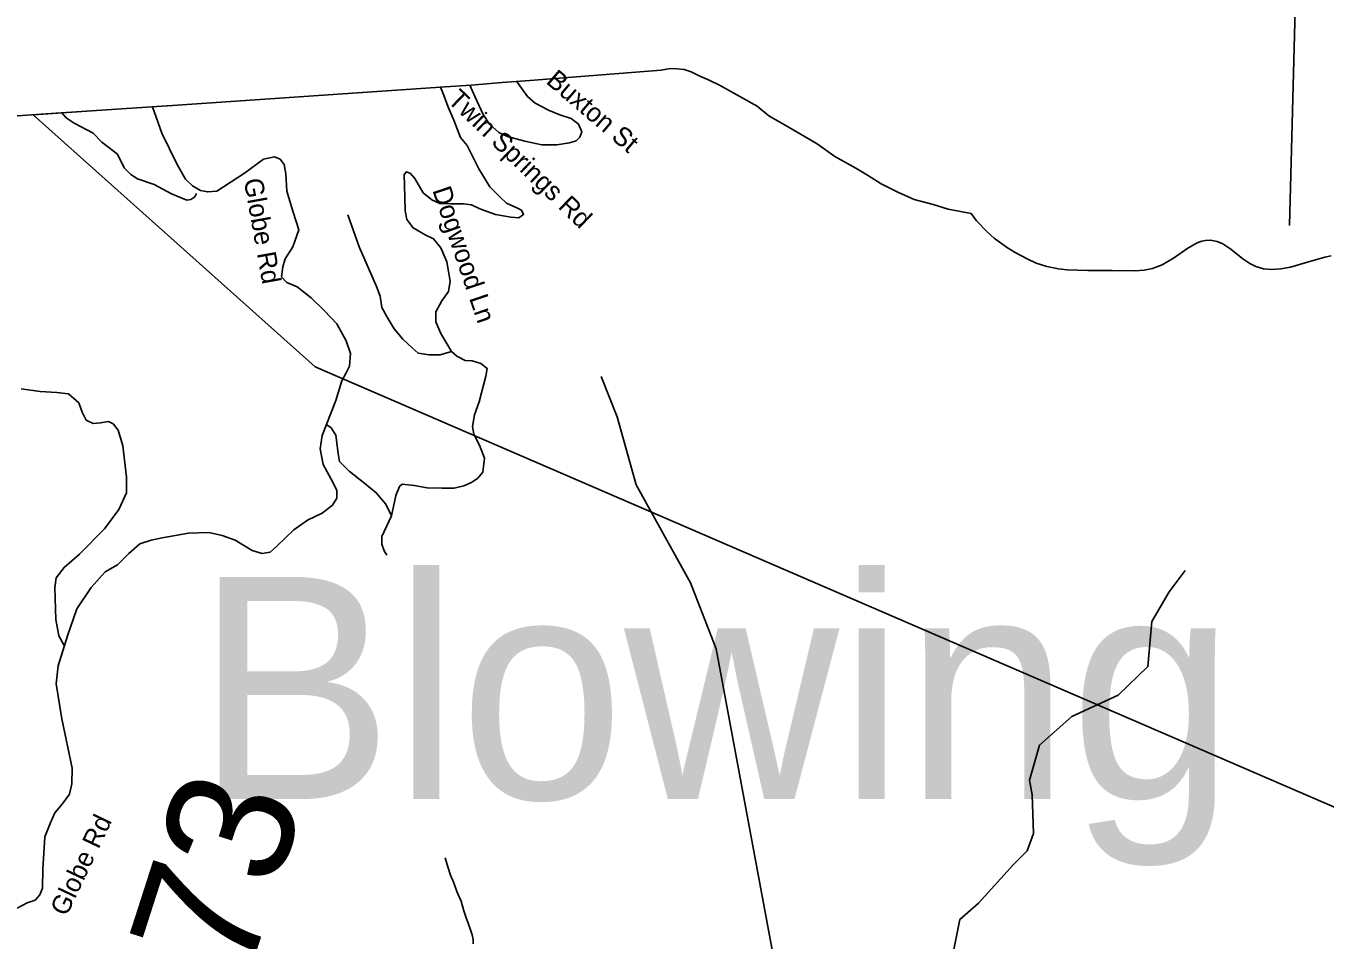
# Model space of a CAD drawing. Extents: x 1159738 to 1321356, y 736314 to 882035.
# Drawn here: x 1207471 to 1212621, y 870703 to 874325 of the extents above; entities that cross this region are included whole.
import ezdxf

# ---------------------------------------------------------------- set-up
doc = ezdxf.new("R2010")
doc.units = 0
for name, color, linetype in [('Exist Boundary Political City Limit New', 7, 'Continuous'), ('Exist Boundary Political CountyLine', 7, 'Continuous'), ('Exist Geographical Mountain Summit Label', 7, 'Continuous'), ('Exist Hydrographic Creek Single Shore', 7, 'Continuous'), ('Exist Hydrographic Misc Water Feature', 7, 'Continuous'), ('Exist Road Non-System Type 51', 7, 'Continuous'), ('Exist Road Non-System Type 51 Label', 7, 'Continuous'), ('Exist Road Secondary Mileage Hundredths English Label', 7, 'Continuous'), ('Exist Road Secondary Type 41 Attributed', 7, 'Continuous'), ('Exist Road Secondary Type 51 Label', 7, 'Continuous'), ('Map Preparation Boundary City Limit Buffer Line', 7, 'Continuous'), ('Map Preparation Longitude Latitude Lines', 7, 'Continuous')]:
    doc.layers.add(name, color=color, linetype=linetype)

msp = doc.modelspace()

# ---------------------------------------------------------------- linework, layer by layer
at = {"layer": 'Exist Boundary Political City Limit New'}
msp.add_line((1208618.1, 872973.5), (1207499.3, 873972.4), dxfattribs=at)
for points in [[(1207499.3, 873972.4), (1207750.9, 873989.7), (1208029.6, 874008.5), (1208032.2, 874008.7), (1209133.6, 874083.7), (1209236, 874090.7), (1209359.2, 874100.3), (1209469.1, 874108.9), (1209989.2, 874149.4), (1210025.4, 874155.9), (1210053.4, 874155.4), (1210081.3, 874151.6), (1210109, 874142.8), (1210142.5, 874125.8), (1210179.8, 874110.2), (1210221.2, 874090.6), (1210370, 874006.3), (1210416.5, 873968.4), (1210496.8, 873921.8), (1210608.3, 873857.1), (1210678.6, 873808.1), (1210760.7, 873761.4), (1210807.8, 873733.2), (1210862.3, 873699.3), (1210927.3, 873666.8), (1210992.2, 873637.7), (1211067.4, 873617.4), (1211126.9, 873599), (1211218.7, 873581.3), (1211239.8, 873552.9), (1211282.6, 873508.4), (1211310.2, 873483.5), (1211358.3, 873448.2), (1211393.1, 873426.7), (1211439.9, 873402.1), (1211476.3, 873384.8), (1211519.1, 873371.6), (1211564.6, 873362.4), (1211598.5, 873358.6), (1211680.6, 873356.4), (1211777.8, 873355.8), (1211868.7, 873353.9), (1211904.4, 873356.7), (1211937.5, 873364), (1211975.2, 873378.2), (1212020.5, 873404.4), (1212077.7, 873444.4), (1212114.4, 873465.5), (1212133.3, 873472.2), (1212147.5, 873475), (1212167.4, 873476.3), (1212194.4, 873470.6), (1212215.7, 873461.1), (1212247.5, 873440.3), (1212295.6, 873402.5), (1212323.2, 873383.5), (1212347.1, 873371.9), (1212378.1, 873361.8), (1212411.2, 873359.3), (1212445.6, 873362.1), (1212485.1, 873369.4), (1212542.3, 873386.1)], [(1212542.3, 873386.1), (1212620.6, 873409.1), (1212645.8, 873414.4)], [(1215963.2, 872476.1), (1215825.9, 872191.4), (1215414.7, 871535.6), (1215283, 871352.3), (1214939.2, 871252.6), (1214695, 871059.7), (1214328.8, 870995.4), (1213827.6, 870725.3), (1208618.1, 872973.5)]]:
    msp.add_lwpolyline(points, dxfattribs=at)
at = {"layer": 'Exist Boundary Political CountyLine'}
for points in [[(1206542.7, 873906.4), (1207531.8, 873974.6), (1207750.9, 873989.7), (1208029.6, 874008.5), (1208032.2, 874008.7), (1209133.6, 874083.7), (1209236, 874090.7), (1209359.2, 874100.3), (1209469.1, 874108.9), (1209989.2, 874149.4), (1210025.4, 874155.9), (1210053.4, 874155.4), (1210081.3, 874151.6), (1210109, 874142.8), (1210142.5, 874125.8), (1210179.8, 874110.2), (1210221.2, 874090.6), (1210370, 874006.3), (1210416.5, 873968.4), (1210496.8, 873921.8), (1210608.3, 873857.1), (1210678.6, 873808.1), (1210760.7, 873761.4), (1210807.8, 873733.2), (1210862.3, 873699.3), (1210927.3, 873666.8), (1210992.2, 873637.7), (1211067.4, 873617.4), (1211126.9, 873599), (1211218.7, 873581.3)], [(1211218.7, 873581.3), (1211239.8, 873552.9), (1211282.6, 873508.4), (1211310.2, 873483.5), (1211358.3, 873448.2), (1211393.1, 873426.7), (1211439.9, 873402.1), (1211476.3, 873384.8), (1211519.1, 873371.6), (1211564.6, 873362.4), (1211598.5, 873358.6), (1211680.6, 873356.4), (1211777.8, 873355.8), (1211868.7, 873353.9), (1211904.4, 873356.7), (1211937.5, 873364), (1211975.2, 873378.2), (1212020.5, 873404.4), (1212077.7, 873444.4), (1212114.4, 873465.5), (1212133.3, 873472.2), (1212147.5, 873475), (1212167.4, 873476.3), (1212194.4, 873470.6), (1212215.7, 873461.1), (1212247.5, 873440.3), (1212295.6, 873402.5), (1212323.2, 873383.5), (1212347.1, 873371.9), (1212378.1, 873361.8), (1212411.2, 873359.3), (1212445.6, 873362.1), (1212485.1, 873369.4), (1212542.3, 873386.1)], [(1212542.3, 873386.1), (1212620.6, 873409.1), (1212645.8, 873414.4)]]:
    msp.add_lwpolyline(points, dxfattribs=at)
at = {"layer": 'Exist Hydrographic Creek Single Shore'}
msp.add_lwpolyline([(1208740, 867260.3), (1208683, 867619.2), (1208755.1, 867801.6), (1208770.5, 868329.9), (1208844.1, 868773.2), (1208972.5, 868961), (1209187, 869186.2), (1209614.5, 869331.6), (1209876, 869496), (1210077.4, 869567.9), (1210265.1, 869637), (1210378.8, 869791.3), (1210447.1, 869931.1), (1210440, 870607.4), (1210338, 871154.4), (1210206.9, 871856.2), (1210106, 872117.6), (1209891, 872505.9), (1209815, 872776.6), (1209751.9, 872935.4)], dxfattribs=at)
at = {"layer": 'Exist Hydrographic Misc Water Feature'}
for points in [[(1210378.8, 869791.3), (1210477.5, 869895.1), (1210566.4, 869929.7), (1210640.5, 870033.5), (1210709.6, 870147.1), (1210749.2, 870206.4), (1210813.4, 870275.6), (1210971.4, 870374.4), (1211080, 870493), (1211149.2, 870666), (1211173.9, 870784.6), (1211247.9, 870848.8), (1211386.2, 871002), (1211440.5, 871056.4), (1211465.2, 871125.6), (1211460.3, 871278.8), (1211450.3, 871337), (1211489.8, 871475.4), (1211618.2, 871589), (1211800.9, 871673), (1211919.5, 871786.7), (1211934.3, 871964.6), (1212003.4, 872083.2), (1212067.6, 872167.2)], [(1209132.8, 871029), (1209143.7, 870992.7), (1209154.8, 870960.4), (1209168.1, 870930), (1209179.1, 870895.6), (1209196.1, 870857.1), (1209207.1, 870818.8), (1209216.3, 870790.6), (1209223.8, 870770.4), (1209233.1, 870744), (1209240.6, 870723.8), (1209244.1, 870705.7), (1209243.6, 870687.7)]]:
    msp.add_lwpolyline(points, dxfattribs=at)
at = {"layer": 'Exist Road Non-System Type 51'}
for points in [[(1209230.3, 874090.3), (1209251.9, 874042.1), (1209283.2, 873974.2), (1209309.3, 873935.9), (1209345.8, 873902.8), (1209380.6, 873887.2), (1209448.4, 873868), (1209516.2, 873854.1), (1209575.4, 873854.1), (1209625.8, 873861.1), (1209651.9, 873869.8), (1209667.5, 873883.7), (1209674.5, 873904.6), (1209662.3, 873935.9), (1209632.8, 873958.5), (1209587.5, 873972.5), (1209542.3, 873991.6), (1209490.2, 874019.4), (1209458.9, 874045.5), (1209429.3, 874087.3), (1209417.6, 874104.9)], [(1209158.8, 873035.4), (1209115.3, 873106.8), (1209096.2, 873152), (1209096.2, 873192.1), (1209120.5, 873235.6), (1209146.6, 873272.1), (1209153.6, 873313.9), (1209139.6, 873390.5), (1209115.3, 873446.2), (1209087.5, 873481), (1209054.4, 873496.6), (1209005.7, 873524.5), (1208981.4, 873557.5), (1208974.4, 873592.3), (1208972.7, 873646.3), (1208971, 873736.8), (1208979.7, 873746.7), (1208995.3, 873739.7), (1209012.7, 873720.6), (1209045.8, 873663.2), (1209080.5, 873635.3), (1209111.8, 873621.4), (1209155.3, 873619.6), (1209205.7, 873619.6), (1209237, 873616.2), (1209270.1, 873600.5), (1209332.7, 873577.9), (1209393.6, 873567.4), (1209424.9, 873564), (1209444, 873577.9), (1209435.3, 873595.3), (1209419.6, 873602.2), (1209376.2, 873623.1), (1209351.8, 873645.7), (1209310.1, 873687.5), (1209266.6, 873758.9), (1209219.7, 873851.1), (1209193.6, 873882.4), (1209167.5, 873952), (1209146.6, 874000.8), (1209124, 874059.9), (1209114.8, 874082.4)], [(1208147.5, 873661.2), (1208140.5, 873647.3), (1208124.9, 873636.9), (1208109.2, 873635.1), (1208048.3, 873659.5), (1207978.8, 873696.1), (1207912.7, 873718.7), (1207886.6, 873736.1), (1207860.5, 873762.2), (1207834.4, 873816.1), (1207771.8, 873864.9), (1207737.1, 873899.7), (1207662.3, 873939.7), (1207631, 873960.6), (1207613.5, 873980.2)], [(1208746.6, 873576.7), (1208791.8, 873449.6), (1208861.4, 873293), (1208875.3, 873254.7), (1208882.3, 873209.5), (1208903.1, 873171.2), (1208931, 873124.2), (1208965.7, 873084.2), (1209002.3, 873049.4), (1209026.6, 873028.5), (1209070.1, 873021.5), (1209113.6, 873021.5), (1209158.8, 873035.4)], [(1209158.8, 873035.4), (1209179.5, 873016.7), (1209212.5, 872999.3), (1209240.3, 872997.5), (1209275.1, 872987.1), (1209299.5, 872967.9), (1209294.3, 872936.6), (1209268.2, 872835.7), (1209249, 872783.5), (1209242.1, 872738.2), (1209247.3, 872707.6), (1209269.9, 872664.1), (1209289, 872611.9), (1209282.1, 872556.2), (1209262.9, 872533.6), (1209236.9, 872516.2), (1209207.3, 872502.2), (1209169, 872493.5), (1209120.3, 872493.5), (1209061.2, 872495.3), (1209010.8, 872504), (1208962.1, 872509.2), (1208951.7, 872500.5), (1208937.7, 872464), (1208920.4, 872383.9), (1208882.1, 872302.1), (1208882.4, 872271.7), (1208891.1, 872245.6), (1208901.5, 872228.2)], [(1207622.6, 871869.8), (1207601.7, 871908.1), (1207589.6, 871972.5), (1207586.1, 872099.5), (1207591.3, 872137.8), (1207622.6, 872179.6), (1207683.5, 872231.8), (1207782.6, 872332.7), (1207840, 872409.3), (1207869.5, 872475.4), (1207869.5, 872536.3), (1207855.6, 872661.6), (1207836.7, 872723.2), (1207817.5, 872747.6), (1207798.4, 872758), (1207767.1, 872752.8), (1207737.5, 872749.3), (1207709.7, 872763.2), (1207694.1, 872794.5), (1207680.2, 872831.1), (1207640.2, 872867.6), (1207593.2, 872872.9), (1207527.1, 872876.3), (1207452.3, 872886.8)], [(1208920.4, 872383.9), (1208898.1, 872430.1), (1208859.8, 872475.3), (1208814.6, 872511.8), (1208752, 872560.6), (1208713.7, 872598.9), (1208708.5, 872630.2), (1208699.8, 872703.3), (1208680.7, 872732.9), (1208659.8, 872746.8)]]:
    msp.add_lwpolyline(points, dxfattribs=at)
at = {"layer": 'Exist Road Secondary Type 41 Attributed'}
for points in [[(1207973.1, 874004.7), (1208010, 873899.5), (1208070, 873775.8), (1208103.7, 873717.6), (1208131.8, 873691.4), (1208163.7, 873672.6), (1208191.8, 873667), (1208227.4, 873670.7), (1208338, 873742), (1208412.9, 873796.4), (1208456, 873805.8), (1208478.5, 873796.4), (1208495.4, 873775.8), (1208501, 873738.3), (1208504.8, 873670.7), (1208531, 873586.3), (1208553.5, 873516.9), (1208529.1, 873449.4), (1208499.1, 873402.5), (1208489.8, 873370.6), (1208484.2, 873331.3), (1208504.8, 873308.7), (1208545.8, 873291.2), (1208602, 873248.1), (1208654.5, 873195.5), (1208703.2, 873144.9), (1208740.7, 873077.4), (1208757.5, 873026.7), (1208753.8, 872976.1), (1208740.1, 872949.7)], [(1208740.1, 872949.7), (1208723.8, 872918), (1208699.4, 872841.1), (1208645.1, 872702.3), (1208637.6, 872649.7), (1208648.9, 872587.3), (1208680.8, 872529.2), (1208703.3, 872486), (1208703.3, 872454.1), (1208686.4, 872426), (1208645.2, 872394.1), (1208587.1, 872366), (1208532.7, 872328.5), (1208467.1, 872264.7), (1208439.7, 872240.4), (1208407.8, 872234.7), (1208368.4, 872246), (1208301, 872287.3), (1208248.5, 872306), (1208196, 872317.3), (1208115.5, 872315.4), (1208010.5, 872296.6), (1207967.4, 872287.3), (1207922.4, 872272.3), (1207879.3, 872234.7), (1207834.4, 872189.7), (1207785.6, 872161.6), (1207729.4, 872099.7), (1207673.4, 872014.6), (1207635.9, 871907.7), (1207598.5, 871789.5), (1207591, 871718.2), (1207613.5, 871579.4), (1207654.7, 871383.8), (1207652.8, 871321.9)], [(1207652.8, 871321.9), (1207643.4, 871280.6), (1207615.3, 871241.2), (1207585.3, 871207.5), (1207566.6, 871164.3), (1207546, 871111.8), (1207538.5, 870984.3), (1207537.2, 870908.2), (1207525.9, 870882), (1207507.2, 870861.3), (1207475.3, 870850.1), (1207436, 870829.5)]]:
    msp.add_lwpolyline(points, dxfattribs=at)
at = {"layer": 'Map Preparation Boundary City Limit Buffer Line'}
msp.add_line((1208618.1, 872973.5), (1207499.3, 873972.4), dxfattribs=at)
for points in [[(1207499.3, 873972.4), (1207750.9, 873989.7), (1208029.6, 874008.5), (1208032.2, 874008.7), (1209133.6, 874083.7), (1209236, 874090.7), (1209359.2, 874100.3), (1209469.1, 874108.9), (1209989.2, 874149.4), (1210025.4, 874155.9), (1210053.4, 874155.4), (1210081.3, 874151.6), (1210109, 874142.8), (1210142.5, 874125.8), (1210179.8, 874110.2), (1210221.2, 874090.6), (1210370, 874006.3), (1210416.5, 873968.4), (1210496.8, 873921.8), (1210608.3, 873857.1), (1210678.6, 873808.1), (1210760.7, 873761.4), (1210807.8, 873733.2), (1210862.3, 873699.3), (1210927.3, 873666.8), (1210992.2, 873637.7), (1211067.4, 873617.4), (1211126.9, 873599), (1211218.7, 873581.3), (1211239.8, 873552.9), (1211282.6, 873508.4), (1211310.2, 873483.5), (1211358.3, 873448.2), (1211393.1, 873426.7), (1211439.9, 873402.1), (1211476.3, 873384.8), (1211519.1, 873371.6), (1211564.6, 873362.4), (1211598.5, 873358.6), (1211680.6, 873356.4), (1211777.8, 873355.8), (1211868.7, 873353.9), (1211904.4, 873356.7), (1211937.5, 873364), (1211975.2, 873378.2), (1212020.5, 873404.4), (1212077.7, 873444.4), (1212114.4, 873465.5), (1212133.3, 873472.2), (1212147.5, 873475), (1212167.4, 873476.3), (1212194.4, 873470.6), (1212215.7, 873461.1), (1212247.5, 873440.3), (1212295.6, 873402.5), (1212323.2, 873383.5), (1212347.1, 873371.9), (1212378.1, 873361.8), (1212411.2, 873359.3), (1212445.6, 873362.1), (1212485.1, 873369.4), (1212542.3, 873386.1)], [(1212542.3, 873386.1), (1212620.6, 873409.1), (1212645.8, 873414.4)], [(1215963.2, 872476.1), (1215825.9, 872191.4), (1215414.7, 871535.6), (1215283, 871352.3), (1214939.2, 871252.6), (1214695, 871059.7), (1214328.8, 870995.4), (1213827.6, 870725.3), (1208618.1, 872973.5)]]:
    msp.add_lwpolyline(points, dxfattribs=at)
at = {"layer": 'Map Preparation Longitude Latitude Lines'}
msp.add_line((1212480.2, 873533.6), (1212598.8, 877945.8), dxfattribs=at)

# ---------------------------------------------------------------- texts
at = {"layer": 'Exist Geographical Mountain Summit Label'}
msp.add_text('Blowing Rock', height=880, dxfattribs=at).set_placement((1208142.8, 871261.6))
at = {"layer": 'Exist Road Non-System Type 51 Label'}
for s, rotation, p in [('Buxton St', 319.498, (1209529.2, 874100.5)), ('Twin Springs Rd', 316.1786, (1209139, 874026.4)), ('Dogwood Ln', 288.8343, (1209081.7, 873674.1))]:
    msp.add_text(s, height=75, rotation=rotation, dxfattribs=at).set_placement(p)
at = {"layer": 'Exist Road Secondary Mileage Hundredths English Label'}
msp.add_text('4.73', height=500, rotation=72.1708, dxfattribs=at).set_placement((1208177.7, 870013.4))
at = {"layer": 'Exist Road Secondary Type 51 Label'}
for rotation, p in [(280.1542, (1208334.3, 873714.8)), (64.5812, (1207631.9, 870793.4))]:
    msp.add_text('Globe Rd', height=75, rotation=rotation, dxfattribs=at).set_placement(p)

doc.saveas('drawing.dxf')
